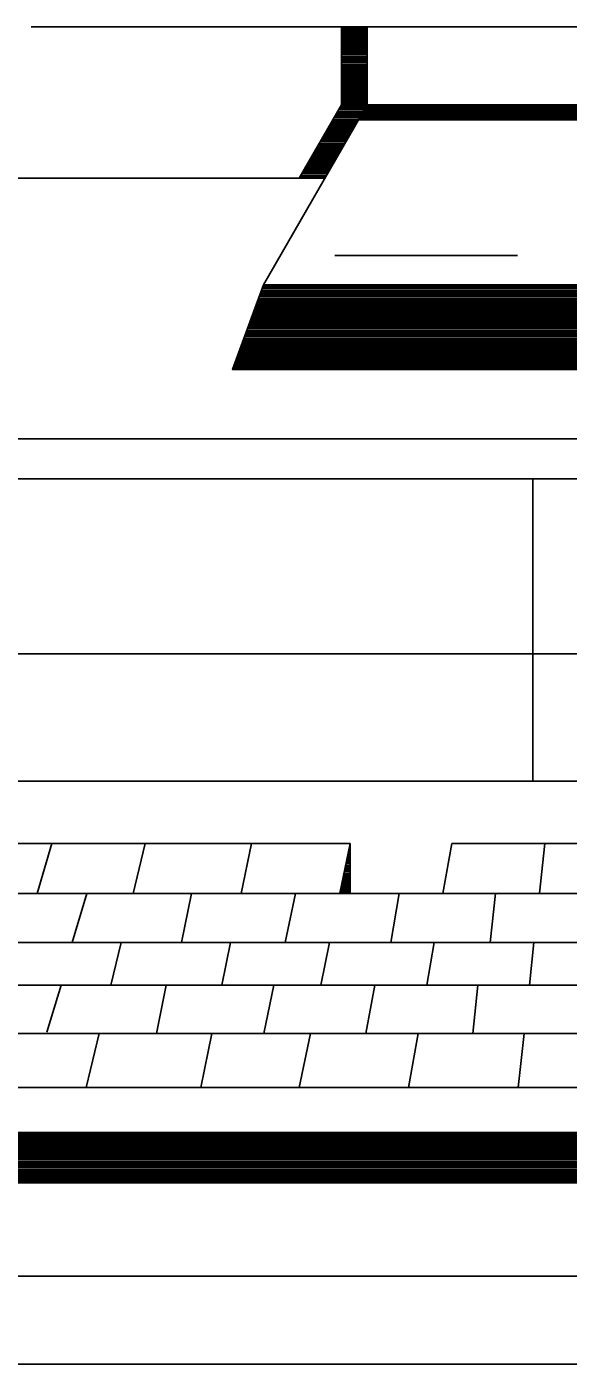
# Model space of a CAD drawing. Extents: x 0 to 320, y -4 to 473.
# Drawn here: x 302.122 to 302.796, y 419.351 to 421.015 of the extents above; entities that cross this region are included whole.
import ezdxf

# ---------------------------------------------------------------- set-up
doc = ezdxf.new("R2010")
doc.units = 0
doc.layers.add('Level 25', color=7, linetype='Continuous')
doc.layers.add('Level 50', color=7, linetype='Continuous')

msp = doc.modelspace()

# ---------------------------------------------------------------- linework, layer by layer
at = {"layer": 'Level 25'}
for p, q in [((302.1276, 421.015), (304.3716, 421.015)), ((302.5136, 420.918), (302.5136, 421.015)), ((302.5136, 421.0143), (302.5454, 421.0143)), ((302.5136, 421.0123), (302.5454, 421.0123)), ((302.5136, 421.0105), (302.5454, 421.0105)), ((302.5136, 421.0083), (302.5454, 421.0083)), ((302.5136, 421.0063), (302.5454, 421.0063)), ((302.5136, 421.0043), (302.5454, 421.0043)), ((302.5136, 421.0025), (302.5454, 421.0025)), ((302.5454, 420.918), (302.5454, 421.015)), ((302.5136, 421.0005), (302.5454, 421.0005)), ((302.5136, 420.9983), (302.5454, 420.9983)), ((302.5136, 420.9963), (302.5454, 420.9963)), ((302.5136, 420.9945), (302.5454, 420.9945)), ((302.5136, 420.9925), (302.5454, 420.9925)), ((302.5136, 420.9905), (302.5454, 420.9905)), ((302.5136, 420.9885), (302.5454, 420.9885)), ((302.5136, 420.9865), (302.5454, 420.9865)), ((302.5136, 420.9845), (302.5454, 420.9845)), ((302.5136, 420.9825), (302.5454, 420.9825)), ((302.5136, 420.9808), (302.5454, 420.9808)), ((302.5136, 420.9785), (302.5454, 420.9785)), ((302.5136, 420.9765), (302.5454, 420.9765)), ((302.5136, 420.9748), (302.5454, 420.9748)), ((302.5136, 420.9728), (302.5454, 420.9728)), ((302.5136, 420.9708), (302.5454, 420.9708)), ((302.5136, 420.9685), (302.5454, 420.9685)), ((302.5136, 420.9668), (302.5454, 420.9668)), ((302.5136, 420.9648), (302.5454, 420.9648)), ((302.5136, 420.9628), (302.5454, 420.9628)), ((302.5136, 420.961), (302.5454, 420.961)), ((302.5136, 420.9588), (302.5454, 420.9588)), ((302.5136, 420.9568), (302.5454, 420.9568)), ((302.5136, 420.9548), (302.5454, 420.9548)), ((302.5136, 420.953), (302.5454, 420.953)), ((302.5136, 420.951), (302.5454, 420.951)), ((302.5136, 420.9488), (302.5454, 420.9488)), ((302.5136, 420.9468), (302.5454, 420.9468)), ((302.5136, 420.945), (302.5454, 420.945)), ((302.5136, 420.943), (302.5454, 420.943)), ((302.5136, 420.941), (302.5454, 420.941)), ((302.5136, 420.939), (302.5454, 420.939)), ((302.5136, 420.937), (302.5454, 420.937)), ((302.5136, 420.935), (302.5454, 420.935)), ((302.5136, 420.933), (302.5454, 420.933)), ((302.5136, 420.9313), (302.5454, 420.9313)), ((302.5136, 420.929), (302.5454, 420.929)), ((302.5136, 420.927), (302.5454, 420.927)), ((302.5136, 420.9253), (302.5454, 420.9253)), ((302.5136, 420.9233), (302.5454, 420.9233)), ((302.5136, 420.9213), (302.5454, 420.9213)), ((302.5136, 420.919), (302.5454, 420.919)), ((302.5454, 420.918), (302.4166, 420.6938)), ((302.5136, 420.918), (302.4609, 420.8265)), ((302.5051, 420.9035), (302.5369, 420.9035)), ((302.5064, 420.9053), (302.5381, 420.9053)), ((302.5076, 420.9073), (302.5394, 420.9073)), ((302.5089, 420.9093), (302.5404, 420.9093)), ((302.5099, 420.9115), (302.5414, 420.9115)), ((302.5109, 420.9133), (302.5426, 420.9133)), ((302.5121, 420.9153), (302.5436, 420.9153)), ((302.5131, 420.9173), (302.5449, 420.9173)), ((302.5371, 420.9038), (303.2496, 420.9038)), ((302.5381, 420.9055), (303.2496, 420.9055)), ((302.5394, 420.9075), (303.2496, 420.9075)), ((302.5404, 420.9095), (303.2496, 420.9095)), ((302.5414, 420.9115), (303.2496, 420.9115)), ((302.5429, 420.9135), (303.2496, 420.9135)), ((302.5439, 420.9155), (303.2496, 420.9155)), ((302.5451, 420.9175), (303.2496, 420.9175)), ((302.5454, 420.918), (303.2496, 420.918)), ((302.4951, 420.8855), (302.5266, 420.8855)), ((302.4961, 420.8875), (302.5276, 420.8875)), ((302.4971, 420.8895), (302.5291, 420.8895)), ((302.4986, 420.8915), (302.5301, 420.8915)), ((302.4994, 420.8935), (302.5314, 420.8935)), ((302.5009, 420.8955), (302.5324, 420.8955)), ((302.5019, 420.8973), (302.5336, 420.8973)), ((302.5029, 420.8993), (302.5346, 420.8993)), ((302.5041, 420.9015), (302.5356, 420.9015)), ((302.5346, 420.8993), (303.2496, 420.8993)), ((302.5349, 420.8995), (303.2496, 420.8995)), ((302.5359, 420.9015), (303.2496, 420.9015)), ((302.4859, 420.8695), (302.5176, 420.8695)), ((302.4871, 420.8718), (302.5186, 420.8718)), ((302.4881, 420.8738), (302.5201, 420.8738)), ((302.4894, 420.8758), (302.5209, 420.8758)), ((302.4904, 420.8775), (302.5221, 420.8775)), ((302.4916, 420.8795), (302.5234, 420.8795)), ((302.4929, 420.8818), (302.5244, 420.8818)), ((302.4939, 420.8835), (302.5256, 420.8835)), ((302.4769, 420.854), (302.5084, 420.854)), ((302.4779, 420.8558), (302.5096, 420.8558)), ((302.4791, 420.8578), (302.5106, 420.8578)), ((302.4801, 420.8598), (302.5119, 420.8598)), ((302.4814, 420.862), (302.5131, 420.862)), ((302.4826, 420.8638), (302.5144, 420.8638)), ((302.4839, 420.8658), (302.5154, 420.8658)), ((302.4849, 420.8678), (302.5164, 420.8678)), ((302.4666, 420.836), (302.4984, 420.836)), ((302.4679, 420.838), (302.4994, 420.838)), ((302.4689, 420.84), (302.5006, 420.84)), ((302.4701, 420.842), (302.5016, 420.842)), ((302.4711, 420.844), (302.5026, 420.844)), ((302.4721, 420.846), (302.5041, 420.846)), ((302.4734, 420.8478), (302.5051, 420.8478)), ((302.4746, 420.8498), (302.5064, 420.8498)), ((302.4759, 420.852), (302.5074, 420.852)), ((302.4621, 420.828), (302.4936, 420.828)), ((302.4631, 420.83), (302.4949, 420.83)), ((302.4641, 420.8323), (302.4961, 420.8323)), ((302.4656, 420.834), (302.4971, 420.834)), ((302.5054, 420.7305), (302.7326, 420.7305)), ((302.4166, 420.6938), (302.3779, 420.5885)), ((302.4141, 420.687), (303.2496, 420.687)), ((302.4151, 420.6893), (303.2496, 420.6893)), ((302.4159, 420.691), (303.2496, 420.691)), ((302.4164, 420.693), (303.2496, 420.693)), ((302.4076, 420.6695), (303.2496, 420.6695)), ((302.4084, 420.6713), (303.2496, 420.6713)), ((302.4091, 420.6733), (303.2496, 420.6733)), ((302.4099, 420.6753), (303.2496, 420.6753)), ((302.4106, 420.677), (303.2496, 420.677)), ((302.4114, 420.6793), (303.2496, 420.6793)), ((302.4119, 420.6813), (303.2496, 420.6813)), ((302.4129, 420.6833), (303.2496, 420.6833)), ((302.4136, 420.685), (303.2496, 420.685)), ((302.4019, 420.6535), (303.2496, 420.6535)), ((302.4026, 420.6553), (303.2496, 420.6553)), ((302.4031, 420.6573), (303.2496, 420.6573)), ((302.4041, 420.6595), (303.2496, 420.6595)), ((302.4049, 420.6615), (303.2496, 420.6615)), ((302.4054, 420.6633), (303.2496, 420.6633)), ((302.4061, 420.6653), (303.2496, 420.6653)), ((302.4071, 420.6673), (303.2496, 420.6673)), ((302.3961, 420.6375), (303.2496, 420.6375)), ((302.3966, 420.6398), (303.2496, 420.6398)), ((302.3974, 420.6415), (303.2496, 420.6415)), ((302.3981, 420.6435), (303.2496, 420.6435)), ((302.3989, 420.6455), (303.2496, 420.6455)), ((302.3996, 420.6475), (303.2496, 420.6475)), ((302.4004, 420.6495), (303.2496, 420.6495)), ((302.4009, 420.6515), (303.2496, 420.6515)), ((302.3894, 420.62), (303.2496, 420.62)), ((302.3899, 420.6218), (303.2496, 420.6218)), ((302.3909, 420.6238), (303.2496, 420.6238)), ((302.3916, 420.6258), (303.2496, 420.6258)), ((302.3921, 420.6275), (303.2496, 420.6275)), ((302.3931, 420.6298), (303.2496, 420.6298)), ((302.3939, 420.6318), (303.2496, 420.6318)), ((302.3946, 420.6338), (303.2496, 420.6338)), ((302.3951, 420.6355), (303.2496, 420.6355)), ((302.3834, 420.604), (303.2496, 420.604)), ((302.3841, 420.6058), (303.2496, 420.6058)), ((302.3851, 420.6078), (303.2496, 420.6078)), ((302.3856, 420.61), (303.2496, 420.61)), ((302.3864, 420.612), (303.2496, 420.612)), ((302.3871, 420.6138), (303.2496, 420.6138)), ((302.3881, 420.6158), (303.2496, 420.6158)), ((302.3886, 420.6178), (303.2496, 420.6178)), ((302.3784, 420.5903), (303.2496, 420.5903)), ((302.3789, 420.592), (303.2496, 420.592)), ((302.3799, 420.594), (303.2496, 420.594)), ((302.3806, 420.596), (303.2496, 420.596)), ((302.3814, 420.598), (303.2496, 420.598)), ((302.3821, 420.6), (303.2496, 420.6)), ((302.3829, 420.602), (303.2496, 420.602)), ((301.7621, 420.5023), (303.2496, 420.5023)), ((302.7516, 420.0763), (302.7516, 420.4525)), ((301.8389, 420.2345), (303.3166, 420.2345)), ((302.0281, 419.9988), (302.5244, 419.9988)), ((302.1349, 419.9365), (302.1534, 419.9988)), ((302.2544, 419.9365), (302.2694, 419.9988)), ((302.3886, 419.9365), (302.4016, 419.9988)), ((302.5116, 419.9365), (302.5244, 419.9988)), ((302.5221, 419.9878), (302.5244, 419.9878)), ((302.5226, 419.9895), (302.5244, 419.9895)), ((302.5231, 419.9915), (302.5244, 419.9915)), ((302.5234, 419.9938), (302.5244, 419.9938)), ((302.5239, 419.9958), (302.5244, 419.9958)), ((302.5241, 419.9975), (302.5244, 419.9975)), ((302.5244, 419.9988), (302.5244, 419.9363)), ((302.6399, 419.9365), (302.6509, 419.9988)), ((302.6509, 419.9988), (303.1156, 419.9988)), ((302.7599, 419.937), (302.7666, 419.9988)), ((302.5189, 419.9718), (302.5244, 419.9718)), ((302.5191, 419.974), (302.5244, 419.974)), ((302.5199, 419.9758), (302.5244, 419.9758)), ((302.5201, 419.9778), (302.5244, 419.9778)), ((302.5206, 419.9798), (302.5244, 419.9798)), ((302.5209, 419.9815), (302.5244, 419.9815)), ((302.5214, 419.9838), (302.5244, 419.9838)), ((302.5216, 419.9858), (302.5244, 419.9858)), ((302.5151, 419.954), (302.5244, 419.954)), ((302.5156, 419.956), (302.5244, 419.956)), ((302.5159, 419.958), (302.5244, 419.958)), ((302.5164, 419.96), (302.5244, 419.96)), ((302.5166, 419.9618), (302.5244, 419.9618)), ((302.5174, 419.964), (302.5244, 419.964)), ((302.5176, 419.966), (302.5244, 419.966)), ((302.5181, 419.9678), (302.5244, 419.9678)), ((302.5184, 419.9698), (302.5244, 419.9698)), ((302.5119, 419.9383), (302.5244, 419.9383)), ((302.5124, 419.94), (302.5244, 419.94)), ((302.5126, 419.942), (302.5244, 419.942)), ((302.5131, 419.9443), (302.5244, 419.9443)), ((302.5134, 419.9463), (302.5244, 419.9463)), ((302.5139, 419.948), (302.5244, 419.948)), ((302.5144, 419.95), (302.5244, 419.95)), ((302.5149, 419.952), (302.5244, 419.952)), ((301.7049, 419.9365), (303.7536, 419.9365)), ((302.1786, 419.8753), (302.1969, 419.9365)), ((302.3144, 419.8753), (302.3271, 419.9365)), ((302.4436, 419.8753), (302.4564, 419.9365)), ((302.5234, 419.9363), (302.5244, 419.9363)), ((302.5749, 419.8753), (302.5854, 419.9365)), ((302.6986, 419.8753), (302.7054, 419.9365)), ((301.6811, 419.8753), (303.7671, 419.8753)), ((302.2266, 419.8225), (302.2396, 419.8753)), ((302.3649, 419.8225), (302.3756, 419.8753)), ((302.4879, 419.8225), (302.4989, 419.8753)), ((302.6196, 419.8225), (302.6289, 419.8753)), ((302.7474, 419.8225), (302.7531, 419.8753)), ((301.6601, 419.8225), (303.7786, 419.8225)), ((302.1471, 419.7638), (302.1649, 419.8225)), ((302.2834, 419.7623), (302.2956, 419.8225)), ((302.4169, 419.7623), (302.4294, 419.8225)), ((302.5441, 419.7623), (302.5549, 419.8225)), ((302.6769, 419.7623), (302.6834, 419.8225)), ((301.6364, 419.7623), (303.7921, 419.7623)), ((302.1959, 419.6948), (302.2121, 419.7623)), ((302.3384, 419.6948), (302.3524, 419.7623)), ((302.4611, 419.6948), (302.4751, 419.7623)), ((302.5971, 419.6948), (302.6089, 419.7623)), ((302.7334, 419.6948), (302.7409, 419.7623)), ((301.6099, 419.6948), (303.8071, 419.6948)), ((301.5879, 419.6388), (303.8191, 419.6388)), ((301.9194, 419.639), (303.4131, 419.639)), ((301.5879, 419.6368), (303.8191, 419.6368)), ((301.5879, 419.6348), (303.8191, 419.6348)), ((301.5879, 419.6328), (303.8191, 419.6328)), ((301.9194, 419.6308), (303.4131, 419.6308)), ((301.9194, 419.6288), (303.4131, 419.6288)), ((301.9194, 419.6268), (303.4131, 419.6268)), ((301.9194, 419.625), (303.4131, 419.625)), ((301.9194, 419.6228), (303.4131, 419.6228)), ((301.9194, 419.6208), (303.4131, 419.6208)), ((301.9194, 419.619), (303.4131, 419.619)), ((301.9194, 419.617), (303.4131, 419.617)), ((301.9194, 419.615), (303.4131, 419.615)), ((301.9194, 419.6128), (303.4131, 419.6128)), ((301.9194, 419.611), (303.4131, 419.611)), ((301.9194, 419.609), (303.4131, 419.609)), ((301.9194, 419.607), (303.4131, 419.607)), ((301.9194, 419.6053), (303.4131, 419.6053)), ((301.9194, 419.603), (303.4131, 419.603)), ((301.9194, 419.601), (303.4131, 419.601)), ((301.9194, 419.599), (303.4131, 419.599)), ((301.9194, 419.5973), (303.4131, 419.5973)), ((301.9194, 419.5953), (303.4131, 419.5953)), ((301.9194, 419.593), (303.4131, 419.593)), ((301.9194, 419.591), (303.4131, 419.591)), ((301.9194, 419.5893), (303.4131, 419.5893)), ((301.9194, 419.5873), (303.4131, 419.5873)), ((301.9194, 419.5853), (303.4131, 419.5853)), ((301.9194, 419.5833), (303.4131, 419.5833)), ((301.9194, 419.5813), (303.4131, 419.5813)), ((301.9194, 419.5793), (303.4131, 419.5793)), ((301.9194, 419.5773), (303.4131, 419.5773)), ((301.9194, 419.5763), (303.4131, 419.5763)), ((301.3439, 419.4603), (303.2496, 419.4603)), ((301.3366, 419.3505), (303.2496, 419.3505))]:
    msp.add_line(p, q, dxfattribs=at)
for points in [[(302.5136, 421.015), (302.5136, 420.918), (302.4609, 420.8265), (302.4929, 420.8265), (302.5454, 420.918), (302.5454, 421.015)], [(302.5454, 420.918), (302.5346, 420.8993), (303.2496, 420.8993), (303.2496, 420.918)], [(302.4166, 420.6938), (302.3779, 420.5885), (303.2496, 420.5885), (303.2496, 420.6938)], [(301.8389, 420.4525), (304.6649, 420.4525), (304.6649, 420.0763), (301.8389, 420.0763)], [(302.5244, 419.9988), (302.5116, 419.937), (302.5244, 419.9363)]]:
    msp.add_lwpolyline(points, close=True, dxfattribs=at)
at = {"layer": 'Level 50'}
for p, q in [((302.0191, 420.8265), (302.4929, 420.8265)), ((302.4166, 420.6938), (303.2496, 420.6938)), ((302.3779, 420.5885), (303.2496, 420.5885))]:
    msp.add_line(p, q, dxfattribs=at)

doc.saveas('drawing.dxf')
